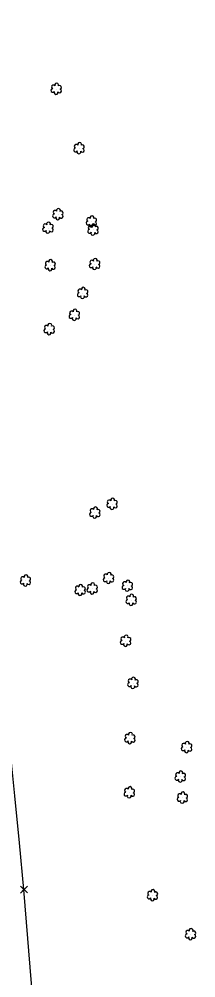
# Model space of a CAD drawing. Extents: x 3040896 to 3051146, y 687568 to 732976.
# Drawn here: x 3049414.6 to 3049504, y 699210.3 to 699695.1 of the extents above; entities that cross this region are included whole.
import ezdxf

# ---------------------------------------------------------------- set-up
doc = ezdxf.new("R2010")
doc.units = 0
for name, color, linetype in [('Exist Property Corner CELL', 7, 'Continuous'), ('Exist Right of Way Line', 7, 'Continuous'), ('Exist Vegetation Shrub CELL', 7, 'Continuous')]:
    doc.layers.add(name, color=color, linetype=linetype)

msp = doc.modelspace()

# ---------------------------------------------------------------- linework, layer by layer
at = {"layer": 'Exist Property Corner CELL'}
msp.add_line((3049417.05, 699254.91), (3049417.05, 699254.91), dxfattribs=at)
msp.add_lwpolyline([(3049418.9, 699253.22), (3049415.21, 699256.6), (3049417.05, 699254.91), (3049415.36, 699253.07), (3049418.75, 699256.75)], dxfattribs=at)
at = {"layer": 'Exist Right of Way Line'}
msp.add_line((3049433.33, 699054.68), (3049417.05, 699254.91), dxfattribs=at)
msp.add_arc((3043661.74, 698719.83), 5780.14, 5.311648, 20.384728, dxfattribs=at)
at = {"layer": 'Exist Vegetation Shrub CELL'}
for p, q in [((3049433.38, 699659.72), (3049433.38, 699659.72)), ((3049444.94, 699629.7), (3049444.94, 699629.7)), ((3049434.26, 699596.31), (3049434.26, 699596.31)), ((3049451.21, 699592.66), (3049451.21, 699592.66)), ((3049429.24, 699589.47), (3049429.24, 699589.47)), ((3049452.02, 699588.55), (3049452.02, 699588.55)), ((3049430.34, 699570.51), (3049430.34, 699570.51)), ((3049452.84, 699571.11), (3049452.84, 699571.11)), ((3049446.78, 699556.48), (3049446.78, 699556.48)), ((3049442.59, 699545.43), (3049442.59, 699545.43)), ((3049429.87, 699538.19), (3049429.87, 699538.19)), ((3049461.65, 699449.89), (3049461.65, 699449.89)), ((3049452.96, 699445.39), (3049452.96, 699445.39)), ((3049417.84, 699411.13), (3049417.84, 699411.13)), ((3049459.89, 699412.34), (3049459.89, 699412.34)), ((3049469.37, 699408.47), (3049469.37, 699408.47)), ((3049445.51, 699406.27), (3049445.51, 699406.27)), ((3049451.6, 699407.05), (3049451.6, 699407.05)), ((3049471.32, 699401.24), (3049471.32, 699401.24)), ((3049468.5, 699380.57), (3049468.5, 699380.57)), ((3049472.21, 699359.29), (3049472.21, 699359.29)), ((3049470.65, 699331.34), (3049470.65, 699331.34)), ((3049499.35, 699326.84), (3049499.35, 699326.84)), ((3049496.17, 699311.93), (3049496.17, 699311.93)), ((3049470.41, 699303.97), (3049470.41, 699303.97)), ((3049497.22, 699301.28), (3049497.22, 699301.28)), ((3049482.08, 699251.93), (3049482.08, 699251.93)), ((3049501.36, 699232.2), (3049501.36, 699232.2))]:
    msp.add_line(p, q, dxfattribs=at)
for centre, radius, start, end in [((3049431.9, 699660.84), 0.968, 35.8908, 245.4216), ((3049433.61, 699661.76), 0.99, 334.8391, 200.4717), ((3049435.06, 699660.58), 0.929, 284.4567, 126.0861), ((3049431.58, 699659.01), 0.955, 95.1099, 327.9534), ((3049433.26, 699658.03), 0.984, 151.2797, 21.387), ((3049435.02, 699658.79), 0.937, 204.9913, 73.4601), ((3049443.46, 699630.83), 0.968, 35.8908, 245.4216), ((3049445.17, 699631.74), 0.99, 334.8391, 200.4717), ((3049446.61, 699630.57), 0.929, 284.4567, 126.0861), ((3049443.14, 699628.99), 0.955, 95.1099, 327.9534), ((3049444.81, 699628.01), 0.984, 151.2797, 21.387), ((3049446.58, 699628.77), 0.937, 204.9913, 73.4601), ((3049432.78, 699597.44), 0.968, 35.8908, 245.4216), ((3049434.49, 699598.35), 0.99, 334.8391, 200.4717), ((3049435.93, 699597.18), 0.929, 284.4567, 126.0861), ((3049429.47, 699591.51), 0.99, 334.8391, 200.4717), ((3049432.46, 699595.61), 0.955, 95.1099, 327.9534), ((3049434.13, 699594.63), 0.984, 151.2797, 21.387), ((3049435.9, 699595.38), 0.937, 204.9913, 73.4601), ((3049449.41, 699591.96), 0.955, 95.1099, 327.9534), ((3049449.73, 699593.79), 0.968, 35.8908, 245.4216), ((3049451.44, 699594.7), 0.99, 334.8391, 200.4717), ((3049452.85, 699591.73), 0.937, 204.9913, 73.4601), ((3049452.88, 699593.53), 0.929, 284.4567, 126.0861), ((3049427.44, 699588.76), 0.955, 95.1099, 327.9534), ((3049427.76, 699590.6), 0.968, 35.8908, 245.4216), ((3049429.11, 699587.79), 0.984, 151.2797, 21.387), ((3049430.88, 699588.54), 0.937, 204.9913, 73.4601), ((3049430.91, 699590.34), 0.929, 284.4567, 126.0861), ((3049450.22, 699587.84), 0.955, 95.1099, 327.9534), ((3049450.54, 699589.67), 0.968, 35.8908, 245.4216), ((3049451.08, 699590.98), 0.984, 151.2797, 21.387), ((3049452.25, 699590.59), 0.99, 334.8391, 200.4717), ((3049453.66, 699587.62), 0.937, 204.9913, 73.4601), ((3049453.7, 699589.41), 0.929, 284.4567, 126.0861), ((3049451.89, 699586.86), 0.984, 151.2797, 21.387), ((3049430.56, 699572.55), 0.99, 334.8391, 200.4717), ((3049451.36, 699572.23), 0.968, 35.8908, 245.4216), ((3049453.07, 699573.15), 0.99, 334.8391, 200.4717), ((3049454.52, 699571.98), 0.929, 284.4567, 126.0861), ((3049428.54, 699569.81), 0.955, 95.1099, 327.9534), ((3049428.85, 699571.64), 0.968, 35.8908, 245.4216), ((3049430.21, 699568.83), 0.984, 151.2797, 21.387), ((3049431.97, 699569.58), 0.937, 204.9913, 73.4601), ((3049432.01, 699571.38), 0.929, 284.4567, 126.0861), ((3049451.04, 699570.4), 0.955, 95.1099, 327.9534), ((3049452.72, 699569.42), 0.984, 151.2797, 21.387), ((3049454.48, 699570.18), 0.937, 204.9913, 73.4601), ((3049445.3, 699557.61), 0.968, 35.8908, 245.4216), ((3049447.01, 699558.52), 0.99, 334.8391, 200.4717), ((3049444.98, 699555.78), 0.955, 95.1099, 327.9534), ((3049446.65, 699554.8), 0.984, 151.2797, 21.387), ((3049448.42, 699555.56), 0.937, 204.9913, 73.4601), ((3049448.46, 699557.35), 0.929, 284.4567, 126.0861), ((3049440.79, 699544.73), 0.955, 95.1099, 327.9534), ((3049441.11, 699546.56), 0.968, 35.8908, 245.4216), ((3049442.46, 699543.75), 0.984, 151.2797, 21.387), ((3049442.82, 699547.47), 0.99, 334.8391, 200.4717), ((3049444.23, 699544.5), 0.937, 204.9913, 73.4601), ((3049444.26, 699546.3), 0.929, 284.4567, 126.0861), ((3049428.39, 699539.32), 0.968, 35.8908, 245.4216), ((3049430.1, 699540.23), 0.99, 334.8391, 200.4717), ((3049431.54, 699539.06), 0.929, 284.4567, 126.0861), ((3049428.07, 699537.49), 0.955, 95.1099, 327.9534), ((3049429.74, 699536.51), 0.984, 151.2797, 21.387), ((3049431.51, 699537.26), 0.937, 204.9913, 73.4601), ((3049460.16, 699451.02), 0.968, 35.8908, 245.4216), ((3049461.88, 699451.93), 0.99, 334.8391, 200.4717), ((3049463.32, 699450.76), 0.929, 284.4567, 126.0861), ((3049451.48, 699446.52), 0.968, 35.8908, 245.4216), ((3049453.19, 699447.43), 0.99, 334.8391, 200.4717), ((3049454.63, 699446.26), 0.929, 284.4567, 126.0861), ((3049459.85, 699449.19), 0.955, 95.1099, 327.9534), ((3049461.52, 699448.21), 0.984, 151.2797, 21.387), ((3049463.28, 699448.96), 0.937, 204.9913, 73.4601), ((3049451.16, 699444.69), 0.955, 95.1099, 327.9534), ((3049452.83, 699443.71), 0.984, 151.2797, 21.387), ((3049454.6, 699444.46), 0.937, 204.9913, 73.4601), ((3049416.35, 699412.25), 0.968, 35.8908, 245.4216), ((3049418.07, 699413.17), 0.99, 334.8391, 200.4717), ((3049419.51, 699412), 0.929, 284.4567, 126.0861), ((3049458.4, 699413.47), 0.968, 35.8908, 245.4216), ((3049460.12, 699414.38), 0.99, 334.8391, 200.4717), ((3049461.56, 699413.21), 0.929, 284.4567, 126.0861), ((3049416.04, 699410.42), 0.955, 95.1099, 327.9534), ((3049417.71, 699409.44), 0.984, 151.2797, 21.387), ((3049419.47, 699410.2), 0.937, 204.9913, 73.4601), ((3049444.03, 699407.39), 0.968, 35.8908, 245.4216), ((3049445.74, 699408.31), 0.99, 334.8391, 200.4717), ((3049447.18, 699407.14), 0.929, 284.4567, 126.0861), ((3049450.12, 699408.17), 0.968, 35.8908, 245.4216), ((3049451.83, 699409.09), 0.99, 334.8391, 200.4717), ((3049453.27, 699407.91), 0.929, 284.4567, 126.0861), ((3049458.09, 699411.64), 0.955, 95.1099, 327.9534), ((3049459.76, 699410.66), 0.984, 151.2797, 21.387), ((3049461.52, 699411.41), 0.937, 204.9913, 73.4601), ((3049467.57, 699407.77), 0.955, 95.1099, 327.9534), ((3049467.88, 699409.6), 0.968, 35.8908, 245.4216), ((3049469.6, 699410.51), 0.99, 334.8391, 200.4717), ((3049471, 699407.54), 0.937, 204.9913, 73.4601), ((3049471.04, 699409.34), 0.929, 284.4567, 126.0861), ((3049443.71, 699405.56), 0.955, 95.1099, 327.9534), ((3049445.38, 699404.58), 0.984, 151.2797, 21.387), ((3049447.15, 699405.34), 0.937, 204.9913, 73.4601), ((3049449.8, 699406.34), 0.955, 95.1099, 327.9534), ((3049451.47, 699405.36), 0.984, 151.2797, 21.387), ((3049453.24, 699406.12), 0.937, 204.9913, 73.4601), ((3049469.24, 699406.79), 0.984, 151.2797, 21.387), ((3049469.84, 699402.37), 0.968, 35.8908, 245.4216), ((3049471.55, 699403.28), 0.99, 334.8391, 200.4717), ((3049469.52, 699400.54), 0.955, 95.1099, 327.9534), ((3049471.19, 699399.56), 0.984, 151.2797, 21.387), ((3049472.96, 699400.31), 0.937, 204.9913, 73.4601), ((3049472.99, 699402.11), 0.929, 284.4567, 126.0861), ((3049466.7, 699379.87), 0.955, 95.1099, 327.9534), ((3049467.02, 699381.7), 0.968, 35.8908, 245.4216), ((3049468.37, 699378.89), 0.984, 151.2797, 21.387), ((3049468.73, 699382.61), 0.99, 334.8391, 200.4717), ((3049470.14, 699379.64), 0.937, 204.9913, 73.4601), ((3049470.17, 699381.44), 0.929, 284.4567, 126.0861), ((3049470.41, 699358.59), 0.955, 95.1099, 327.9534), ((3049470.73, 699360.42), 0.968, 35.8908, 245.4216), ((3049472.44, 699361.33), 0.99, 334.8391, 200.4717), ((3049473.89, 699360.16), 0.929, 284.4567, 126.0861), ((3049472.09, 699357.61), 0.984, 151.2797, 21.387), ((3049473.85, 699358.36), 0.937, 204.9913, 73.4601), ((3049468.85, 699330.64), 0.955, 95.1099, 327.9534), ((3049469.17, 699332.47), 0.968, 35.8908, 245.4216), ((3049470.88, 699333.38), 0.99, 334.8391, 200.4717), ((3049472.29, 699330.42), 0.937, 204.9913, 73.4601), ((3049472.32, 699332.21), 0.929, 284.4567, 126.0861), ((3049470.52, 699329.66), 0.984, 151.2797, 21.387), ((3049497.55, 699326.14), 0.955, 95.1099, 327.9534), ((3049497.87, 699327.97), 0.968, 35.8908, 245.4216), ((3049499.23, 699325.16), 0.984, 151.2797, 21.387), ((3049499.58, 699328.88), 0.99, 334.8391, 200.4717), ((3049500.99, 699325.91), 0.937, 204.9913, 73.4601), ((3049501.03, 699327.71), 0.929, 284.4567, 126.0861), ((3049494.37, 699311.22), 0.955, 95.1099, 327.9534), ((3049494.69, 699313.06), 0.968, 35.8908, 245.4216), ((3049496.4, 699313.97), 0.99, 334.8391, 200.4717), ((3049497.81, 699311), 0.937, 204.9913, 73.4601), ((3049497.84, 699312.8), 0.929, 284.4567, 126.0861), ((3049470.64, 699306.01), 0.99, 334.8391, 200.4717), ((3049496.04, 699310.25), 0.984, 151.2797, 21.387), ((3049468.61, 699303.27), 0.955, 95.1099, 327.9534), ((3049468.93, 699305.1), 0.968, 35.8908, 245.4216), ((3049470.28, 699302.29), 0.984, 151.2797, 21.387), ((3049472.05, 699303.04), 0.937, 204.9913, 73.4601), ((3049472.08, 699304.84), 0.929, 284.4567, 126.0861), ((3049495.42, 699300.58), 0.955, 95.1099, 327.9534), ((3049495.74, 699302.41), 0.968, 35.8908, 245.4216), ((3049497.45, 699303.33), 0.99, 334.8391, 200.4717), ((3049498.89, 699302.15), 0.929, 284.4567, 126.0861), ((3049497.09, 699299.6), 0.984, 151.2797, 21.387), ((3049498.86, 699300.36), 0.937, 204.9913, 73.4601), ((3049480.6, 699253.06), 0.968, 35.8908, 245.4216), ((3049482.31, 699253.97), 0.99, 334.8391, 200.4717), ((3049483.75, 699252.8), 0.929, 284.4567, 126.0861), ((3049480.28, 699251.23), 0.955, 95.1099, 327.9534), ((3049481.95, 699250.25), 0.984, 151.2797, 21.387), ((3049483.72, 699251), 0.937, 204.9913, 73.4601), ((3049499.87, 699233.33), 0.968, 35.8908, 245.4216), ((3049501.58, 699234.24), 0.99, 334.8391, 200.4717), ((3049503.03, 699233.07), 0.929, 284.4567, 126.0861), ((3049499.56, 699231.5), 0.955, 95.1099, 327.9534), ((3049501.23, 699230.52), 0.984, 151.2797, 21.387), ((3049502.99, 699231.27), 0.937, 204.9913, 73.4601)]:
    msp.add_arc(centre, radius, start, end, dxfattribs=at)

doc.saveas('drawing.dxf')
